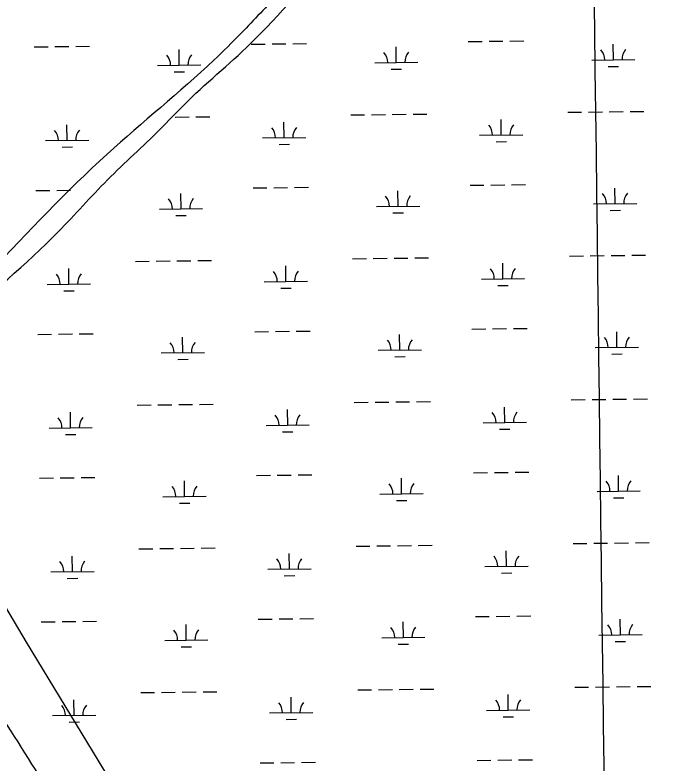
# Model space of a CAD drawing. Extents: x 3704301 to 3742427, y 506229 to 532009.
# Drawn here: x 3733432 to 3734945, y 526178 to 527909 of the extents above; entities that cross this region are included whole.
import ezdxf

# ---------------------------------------------------------------- set-up
doc = ezdxf.new("R2010")
doc.units = 0
for name, color, linetype in [('V-GRID-MAJR', 7, 'Continuous'), ('V-TOPO-SHOR', 7, 'Continuous'), ('V-UTIL-LINE', 7, 'Continuous'), ('V-WETL-SWMP', 7, 'Continuous')]:
    doc.layers.add(name, color=color, linetype=linetype)

msp = doc.modelspace()

# ---------------------------------------------------------------- linework, layer by layer
at = {"layer": 'V-GRID-MAJR'}
msp.add_spline([(3734972.0700000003, 511968.765), (3734896.2830000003, 518027.318), (3734820.471, 524087.803), (3734744.659, 530148.301), (3734744.6350000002, 530150.22)], degree=3, dxfattribs=at)
at = {"layer": 'V-TOPO-SHOR'}
for points in [[(3734670.463, 528554.854), (3734631.0676381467, 528517.8620274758), (3734585.606566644, 528485.2045115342), (3734525.1040000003, 528429.803), (3734497.3412454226, 528390.1128837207), (3734405.403, 528311.224), (3734316.001180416, 528218.2149008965), (3734044.077, 527959.909), (3733955.697749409, 527867.5689610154), (3733892.259540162, 527804.8827386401), (3733645.3570000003, 527587.318), (3733375.443156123, 527314.7442213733), (3733300.709709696, 527238.1619645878), (3733153.395417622, 527096.4887741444), (3733021.9336747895, 526971.060304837), (3732953.9560000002, 526918.98), (3732990.799, 526900.971), (3733106.812, 527009.439), (3733190.1620491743, 527090.0589840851), (3733296.309, 527189.9400000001), (3733532.528, 527407.776), (3733646.393, 527527.783), (3733768.0959680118, 527645.1483736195), (3733822.4475654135, 527700.8445603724), (3733976.779, 527842.97), (3734180.5143588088, 528046.8771636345), (3734244.0926294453, 528098.1000751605), (3734340.588, 528200.148), (3734379.375, 528238.591), (3734418.716, 528275.9940000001), (3734573.438, 528405.772), (3734729.694, 528567.479), (3734746.6, 528606.138), (3734742.545, 528720.4130000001), (3734703.1119058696, 528814.5398525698), (3734652.1411048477, 528857.4841636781), (3734614.7862154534, 528912.0598593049), (3734581.2290000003, 528942.04), (3734472.5291118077, 528919.4937467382), (3734403.1049643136, 528971.3846083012), (3734320.0368929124, 529013.9367475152), (3734264.620828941, 529045.3617232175), (3734221.004223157, 529049.4148142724), (3734187.055, 529058.719), (3734187.092, 529097.462), (3734206.022, 529139.337), (3734208.09, 529181.033), (3734182.3047444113, 529214.038294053), (3734156.917386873, 529227.4861320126), (3734125.089, 529230.509), (3734073.905340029, 529265.4529468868), (3734066.485, 529394.7440000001), (3734062.866, 529512.456), (3734051.62, 529549.321), (3733996.702468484, 529578.65127126), (3733973.6357853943, 529589.8344593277), (3733937.673, 529592.977), (3733893.69, 529591.822), (3733831.9109150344, 529553.7077655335), (3733739.952317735, 529573.2212339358), (3733697.4390000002, 529588.25), (3733615.588314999, 529617.5618143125), (3733601.580231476, 529638.0277001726), (3733593.6550000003, 529676.449), (3733578.645, 529716.115), (3733560.3639923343, 529820.9644650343), (3733539.3938854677, 529848.2243005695), (3733501.3000000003, 529881.439), (3733359.669843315, 529919.4045323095), (3733306.350355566, 529966.9061554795), (3733255.886, 529973.562), (3733152.7980147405, 529960.4440085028), (3733104.16, 530010.691), (3733016.9707011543, 530004.6445274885), (3732973.186021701, 530022.4535915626), (3732971.917, 530068.626), (3732966.27, 530113.018), (3732961.366, 530128.431)], [(3733769.724, 525722.523), (3733753.184, 525749.508), (3733593.588, 525985.939), (3733331.7082121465, 526390.1290722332), (3733147.2264273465, 526663.0355626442), (3733020.929577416, 526865.5698327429), (3732981.5341363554, 526899.4835565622)]]:
    msp.add_spline(points, degree=3, dxfattribs=at)
at = {"layer": 'V-UTIL-LINE'}
msp.add_lwpolyline([(3736995.285, 521247.934), (3734939.826, 524018.304), (3733458.644, 526457.841), (3733370.3880000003, 526607.066), (3733251.6520000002, 526762.8690000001), (3733134.343, 526914.493), (3733005.929, 527037.361), (3732859.198, 527165.284), (3732662.7460000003, 527309.821), (3732469.397, 527426.504), (3732239.039, 527547.487), (3732086.518, 527624.9180000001), (3727976.586, 529204.7660000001)], dxfattribs=at)
at = {"layer": 'V-WETL-SWMP'}
for p, q in [((3734480.592038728, 527847.8219177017), (3734512.5896504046, 527848.2128732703)), ((3734528.588456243, 527848.4083510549), (3734560.5860679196, 527848.7993066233)), ((3734576.584873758, 527848.9947844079), (3734608.5824854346, 527849.3857399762)), ((3733476.8509586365, 527835.5579347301), (3733508.848570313, 527835.9488902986)), ((3733524.847376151, 527836.1443680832), (3733556.8449878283, 527836.5353236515)), ((3733572.8437936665, 527836.7308014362), (3733604.8414053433, 527837.1217570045)), ((3733978.721498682, 527841.6899262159), (3734010.719110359, 527842.0808817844)), ((3734026.7179161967, 527842.276359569), (3734058.715527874, 527842.6673151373)), ((3734074.714333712, 527842.8627929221), (3734106.711945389, 527843.2537484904)), ((3734314.1077597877, 527799.3543019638), (3734313.6679346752, 527835.351614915)), ((3734815.978299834, 527805.4862934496), (3734815.538474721, 527841.4836064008)), ((3733812.237219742, 527793.222310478), (3733811.7973946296, 527829.2196234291)), ((3734264.111491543, 527798.743433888), (3734364.1040280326, 527799.9651700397)), ((3734765.982031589, 527804.8754253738), (3734865.974568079, 527806.0971615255)), ((3733762.240951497, 527792.6114424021), (3733862.233487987, 527793.8331785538)), ((3734302.297181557, 527783.7778453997), (3734326.295390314, 527784.0710620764)), ((3734804.1677216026, 527789.9098368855), (3734828.16593036, 527790.2030535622)), ((3733800.4266415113, 527777.6458539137), (3733824.4248502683, 527777.9390705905)), ((3734208.738685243, 527677.9869123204), (3734240.73629692, 527678.3778678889)), ((3734256.735102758, 527678.573345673), (3734288.7327144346, 527678.9643012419)), ((3734304.7315202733, 527679.1597790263), (3734336.72913195, 527679.5507345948)), ((3734352.7279377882, 527679.7462123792), (3734384.725549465, 527680.1371679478)), ((3734710.6092252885, 527684.1189038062), (3734742.606836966, 527684.5098593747)), ((3734758.6056428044, 527684.705337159), (3734790.6032544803, 527685.0962927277)), ((3734806.602060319, 527685.2917705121), (3734838.599671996, 527685.6827260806)), ((3734854.5984778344, 527685.878203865), (3734886.596089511, 527686.2691594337)), ((3733802.8609802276, 527673.0277875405), (3733834.8585919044, 527673.418743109)), ((3733850.8573977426, 527673.6142208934), (3733882.8550094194, 527674.005176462)), ((3734054.778156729, 527625.3599933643), (3734054.338331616, 527661.357306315)), ((3734556.6486967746, 527631.4919848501), (3734556.2088716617, 527667.4892978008)), ((3733552.9076166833, 527619.2280018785), (3733552.4677915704, 527655.2253148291)), ((3734004.781888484, 527624.7491252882), (3734104.774424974, 527625.9708614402)), ((3734506.6524285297, 527630.881116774), (3734606.64496502, 527632.102852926)), ((3733502.9113484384, 527618.6171338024), (3733602.903884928, 527619.8388699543)), ((3734042.967578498, 527609.7835368), (3734066.965787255, 527610.0767534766)), ((3734544.838118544, 527615.9155282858), (3734568.836327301, 527616.2087449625)), ((3733541.097038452, 527603.6515453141), (3733565.0952472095, 527603.9447619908)), ((3733480.915370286, 527502.9077656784), (3733512.9129819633, 527503.298721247)), ((3733528.911787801, 527503.4941990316), (3733560.909399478, 527503.8851545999)), ((3733982.7859103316, 527509.0397571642), (3734014.783522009, 527509.4307127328)), ((3734030.7823278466, 527509.6261905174), (3734062.779939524, 527510.0171460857)), ((3734078.7787453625, 527510.2126238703), (3734110.7763570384, 527510.6035794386)), ((3734318.1721714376, 527466.7041329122), (3734317.732346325, 527502.7014458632)), ((3734484.6564503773, 527515.17174865), (3734516.6540620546, 527515.5627042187)), ((3734532.6528678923, 527515.7581820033), (3734564.6504795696, 527516.1491375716)), ((3734580.649285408, 527516.3446153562), (3734612.6468970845, 527516.7355709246)), ((3734820.0427114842, 527472.836124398), (3734819.602886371, 527508.8334373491)), ((3733816.301631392, 527460.5721414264), (3733815.861806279, 527496.5694543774)), ((3734268.175903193, 527466.0932648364), (3734368.168439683, 527467.315000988)), ((3734770.0464432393, 527472.2252563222), (3734870.0389797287, 527473.4469924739)), ((3733766.3053631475, 527459.9612733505), (3733866.2978996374, 527461.1830095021)), ((3734306.3615932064, 527451.127676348), (3734330.359801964, 527451.4208930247)), ((3734808.2321332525, 527457.2596678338), (3734832.23034201, 527457.5528845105)), ((3733804.4910531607, 527444.9956848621), (3733828.4892619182, 527445.2889015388)), ((3734212.8030968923, 527345.3367432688), (3734244.8007085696, 527345.7276988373)), ((3734260.799514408, 527345.9231766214), (3734292.7971260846, 527346.3141321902)), ((3734308.795931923, 527346.5096099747), (3734340.7935436, 527346.9005655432)), ((3734356.792349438, 527347.0960433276), (3734388.789961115, 527347.4869988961)), ((3734714.6736369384, 527351.4687347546), (3734746.6712486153, 527351.8596903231)), ((3734762.670054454, 527352.0551681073), (3734794.6676661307, 527352.446123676)), ((3734810.666471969, 527352.6416014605), (3734842.6640836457, 527353.032557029)), ((3734858.6628894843, 527353.2280348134), (3734890.6605011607, 527353.618990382)), ((3733710.9325568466, 527339.2047517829), (3733742.930168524, 527339.5957073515)), ((3733758.9289743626, 527339.7911851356), (3733790.926586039, 527340.1821407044)), ((3733806.925391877, 527340.3776184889), (3733838.9230035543, 527340.7685740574)), ((3733854.9218093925, 527340.9640518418), (3733886.9194210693, 527341.3550074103)), ((3734058.8425683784, 527292.7098243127), (3734058.402743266, 527328.7071372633)), ((3734560.713108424, 527298.8418157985), (3734560.273283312, 527334.8391287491)), ((3733556.9720283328, 527286.5778328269), (3733556.5322032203, 527322.5751457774)), ((3734510.7168401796, 527298.2309477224), (3734610.70937667, 527299.4526838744)), ((3733506.975760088, 527285.9669647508), (3733606.9682965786, 527287.1887009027)), ((3734008.846300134, 527292.0989562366), (3734108.8388366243, 527293.3206923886)), ((3734047.0319901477, 527277.1333677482), (3734071.030198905, 527277.426584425)), ((3734548.9025301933, 527283.2653592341), (3734572.900738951, 527283.5585759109)), ((3733545.161450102, 527271.0013762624), (3733569.1596588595, 527271.2945929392)), ((3733986.8503219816, 527176.3895881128), (3734018.847933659, 527176.7805436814)), ((3734034.8467394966, 527176.9760214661), (3734066.8443511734, 527177.3669770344)), ((3734082.843157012, 527177.562454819), (3734114.840768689, 527177.9534103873)), ((3734488.7208620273, 527182.5215795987), (3734520.7184737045, 527182.9125351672)), ((3734536.7172795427, 527183.1080129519), (3734568.714891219, 527183.4989685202)), ((3734584.7136970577, 527183.6944463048), (3734616.7113087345, 527184.0854018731)), ((3734824.1071231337, 527140.1859553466), (3734823.667298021, 527176.1832682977)), ((3733484.979781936, 527170.257596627), (3733516.9773936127, 527170.6485521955)), ((3733532.976199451, 527170.8440299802), (3733564.9738111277, 527171.2349855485)), ((3733580.9726169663, 527171.4304633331), (3733612.970228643, 527171.8214189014)), ((3733820.3660430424, 527127.9219723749), (3733819.926217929, 527163.919285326)), ((3734322.236583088, 527134.0539638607), (3734321.7967579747, 527170.0512768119)), ((3734774.110854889, 527139.5750872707), (3734874.1033913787, 527140.7968234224)), ((3733770.3697747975, 527127.311104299), (3733870.362311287, 527128.5328404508)), ((3734272.240314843, 527133.4430957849), (3734372.2328513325, 527134.6648319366)), ((3734812.296544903, 527124.6094987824), (3734836.2947536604, 527124.9027154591)), ((3733808.555464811, 527112.3455158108), (3733832.553673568, 527112.6387324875)), ((3734310.426004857, 527118.4775072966), (3734334.424213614, 527118.7707239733)), ((3734718.738048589, 527018.8185657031), (3734750.7356602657, 527019.2095212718)), ((3734766.734466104, 527019.4049990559), (3734798.7320777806, 527019.7959546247)), ((3734814.730883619, 527019.991432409), (3734846.7284952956, 527020.3823879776)), ((3734862.7273011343, 527020.577865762), (3734894.724912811, 527020.9688213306)), ((3733714.996968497, 527006.5545827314), (3733746.9945801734, 527006.9455383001)), ((3733762.993386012, 527007.1410160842), (3733794.990997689, 527007.531971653)), ((3733810.989803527, 527007.7274494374), (3733842.9874152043, 527008.1184050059)), ((3733858.986221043, 527008.3138827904), (3733890.983832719, 527008.7048383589)), ((3734216.8675085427, 527012.6865742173), (3734248.8651202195, 527013.0775297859)), ((3734264.8639260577, 527013.2730075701), (3734296.8615377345, 527013.6639631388)), ((3734312.8603435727, 527013.8594409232), (3734344.85795525, 527014.2503964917)), ((3734360.8567610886, 527014.4458742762), (3734392.8543727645, 527014.8368298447)), ((3734564.7775200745, 526966.1916467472), (3734564.3376949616, 527002.1889596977)), ((3733561.036439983, 526953.9276637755), (3733560.5966148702, 526989.9249767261)), ((3734062.906980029, 526960.0596552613), (3734062.467154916, 526996.0569682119)), ((3734514.781251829, 526965.5807786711), (3734614.7737883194, 526966.8025148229)), ((3733511.040171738, 526953.3167956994), (3733611.032708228, 526954.5385318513)), ((3734012.9107117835, 526959.4487871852), (3734112.903248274, 526960.6705233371)), ((3734552.9669418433, 526950.6151901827), (3734576.9651506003, 526950.9084068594)), ((3733549.2258617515, 526938.351207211), (3733573.224070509, 526938.6444238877)), ((3734051.096401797, 526944.4831986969), (3734075.0946105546, 526944.7764153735)), ((3733990.9147336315, 526843.7394190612), (3734022.9123453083, 526844.1303746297)), ((3734038.911151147, 526844.3258524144), (3734070.908762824, 526844.7168079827)), ((3734086.907568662, 526844.9122857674), (3734118.905180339, 526845.3032413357)), ((3734492.785273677, 526849.871410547), (3734524.782885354, 526850.2623661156)), ((3734540.7816911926, 526850.4578439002), (3734572.7793028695, 526850.8487994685)), ((3734588.7781087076, 526851.0442772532), (3734620.775720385, 526851.4352328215)), ((3733489.044193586, 526837.6074275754), (3733521.0418052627, 526837.9983831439)), ((3733537.0406111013, 526838.1938609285), (3733569.038222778, 526838.5848164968)), ((3733585.037028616, 526838.7802942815), (3733617.034640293, 526839.1712498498)), ((3733824.430454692, 526795.2718033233), (3733823.990629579, 526831.2691162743)), ((3734326.3009947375, 526801.4037948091), (3734325.861169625, 526837.4011077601)), ((3734828.1715347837, 526807.535786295), (3734827.731709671, 526843.533099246)), ((3733774.4341864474, 526794.6609352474), (3733874.426722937, 526795.8826713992)), ((3734276.304726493, 526800.7929267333), (3734376.2972629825, 526802.014662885)), ((3734778.1752665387, 526806.9249182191), (3734878.1678030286, 526808.1466543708)), ((3734816.3609565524, 526791.9593297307), (3734840.35916531, 526792.2525464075)), ((3733812.619876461, 526779.695346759), (3733836.6180852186, 526779.9885634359)), ((3734314.490416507, 526785.8273382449), (3734338.4886252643, 526786.1205549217)), ((3734866.7917127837, 526687.9276967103), (3734898.789324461, 526688.3186522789)), ((3733719.061380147, 526673.9044136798), (3733751.058991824, 526674.2953692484)), ((3733767.057797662, 526674.4908470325), (3733799.0554093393, 526674.8818026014)), ((3733815.054215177, 526675.0772803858), (3733847.051826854, 526675.4682359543)), ((3733863.0506326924, 526675.6637137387), (3733895.048244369, 526676.0546693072)), ((3734220.9319201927, 526680.0364051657), (3734252.9295318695, 526680.4273607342)), ((3734268.9283377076, 526680.6228385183), (3734300.925949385, 526681.0137940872)), ((3734316.924755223, 526681.2092718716), (3734348.9223668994, 526681.6002274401)), ((3734364.921172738, 526681.7957052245), (3734396.918784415, 526682.186660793)), ((3734722.8024602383, 526686.1683966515), (3734754.8000719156, 526686.55935222)), ((3734770.798877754, 526686.7548300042), (3734802.7964894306, 526687.145785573)), ((3734818.795295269, 526687.3412633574), (3734850.7929069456, 526687.732218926)), ((3733565.100851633, 526621.2774947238), (3733564.6610265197, 526657.2748076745)), ((3734066.971391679, 526627.4094862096), (3734066.5315665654, 526663.4067991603)), ((3734568.8419317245, 526633.5414776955), (3734568.4021066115, 526669.5387906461)), ((3733515.1045833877, 526620.6666266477), (3733615.097119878, 526621.8883627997)), ((3734016.975123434, 526626.7986181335), (3734116.9676599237, 526628.0203542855)), ((3734518.8456634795, 526632.9306096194), (3734618.8381999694, 526634.1523457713)), ((3733553.290273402, 526605.7010381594), (3733577.2884821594, 526605.9942548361)), ((3734055.1608134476, 526611.8330296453), (3734079.159022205, 526612.126246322)), ((3734557.031353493, 526617.9650211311), (3734581.0295622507, 526618.2582378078)), ((3734496.8496853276, 526517.2212414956), (3734528.847297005, 526517.6121970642)), ((3734544.8461028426, 526517.8076748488), (3734576.8437145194, 526518.1986304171)), ((3734592.842520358, 526518.3941082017), (3734624.8401320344, 526518.78506377)), ((3733493.1086052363, 526504.9572585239), (3733525.106216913, 526505.3482140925)), ((3733541.105022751, 526505.5436918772), (3733573.102634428, 526505.9346474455)), ((3733589.1014402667, 526506.1301252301), (3733621.099051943, 526506.5210807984)), ((3733828.4948663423, 526462.6216342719), (3733828.0550412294, 526498.618947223)), ((3733994.979145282, 526511.0892500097), (3734026.976756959, 526511.4802055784)), ((3734042.9755627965, 526511.675683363), (3734074.9731744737, 526512.0666389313)), ((3734090.9719803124, 526512.2621167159), (3734122.9695919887, 526512.6530722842)), ((3734330.365406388, 526468.7536257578), (3734329.925581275, 526504.7509387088)), ((3734832.235946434, 526474.8856172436), (3734831.7961213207, 526510.8829301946)), ((3733778.4985980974, 526462.0107661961), (3733878.491134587, 526463.2325023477)), ((3734280.369138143, 526468.1427576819), (3734380.361674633, 526469.3644938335)), ((3734782.239678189, 526474.2747491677), (3734882.232214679, 526475.4964853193)), ((3733816.6842881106, 526447.0451777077), (3733840.682496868, 526447.3383943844)), ((3734318.5548281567, 526453.1771691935), (3734342.5530369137, 526453.4703858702)), ((3734820.425368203, 526459.3091606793), (3734844.4235769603, 526459.602377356)), ((3733723.125791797, 526341.2542446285), (3733755.1234034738, 526341.645200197)), ((3733771.1222093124, 526341.8406779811), (3733803.1198209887, 526342.2316335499)), ((3733819.1186268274, 526342.4271113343), (3733851.1162385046, 526342.8180669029)), ((3733867.115044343, 526343.0135446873), (3733899.112656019, 526343.4045002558)), ((3734224.9963318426, 526347.3862361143), (3734256.99394352, 526347.7771916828)), ((3734272.992749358, 526347.972669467), (3734304.9903610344, 526348.3636250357)), ((3734320.989166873, 526348.5591028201), (3734352.9867785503, 526348.9500583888)), ((3734368.9855843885, 526349.1455361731), (3734400.983196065, 526349.5364917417)), ((3734726.8668718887, 526353.5182276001), (3734758.8644835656, 526353.9091831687)), ((3734774.863289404, 526354.1046609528), (3734806.8609010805, 526354.4956165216)), ((3734822.8597069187, 526354.691094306), (3734854.857318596, 526355.0820498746)), ((3734870.8561244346, 526355.277527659), (3734902.853736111, 526355.6684832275)), ((3733569.165263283, 526288.6273256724), (3733568.7254381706, 526324.624638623)), ((3734071.0358033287, 526294.7593171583), (3734070.5959782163, 526330.7566301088)), ((3734572.9063433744, 526300.8913086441), (3734572.466518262, 526336.8886215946)), ((3734021.039535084, 526294.1484490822), (3734121.032071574, 526295.3701852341)), ((3734522.9100751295, 526300.280440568), (3734622.9026116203, 526301.50217672)), ((3733519.168995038, 526288.0164575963), (3733619.1615315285, 526289.2381937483)), ((3733557.354685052, 526273.050869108), (3733581.3528938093, 526273.3440857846)), ((3734059.225225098, 526279.1828605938), (3734083.223433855, 526279.4760772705)), ((3734561.0957651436, 526285.3148520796), (3734585.0939739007, 526285.6080687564)), ((3734596.906932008, 526185.7439391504), (3734628.9045436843, 526186.1348947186)), ((3733999.0435569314, 526178.4390809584), (3734031.0411686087, 526178.8300365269)), ((3734047.039974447, 526179.0255143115), (3734079.0375861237, 526179.4164698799)), ((3734095.0363919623, 526179.6119476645), (3734127.0340036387, 526180.0029032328)), ((3734500.914096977, 526184.5710724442), (3734532.9117086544, 526184.9620280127)), ((3734548.9105144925, 526185.1575057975), (3734580.9081261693, 526185.5484613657))]:
    msp.add_line(p, q, dxfattribs=at)
for centre, radius, start, end in [((3733756.992605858, 527793.0221552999), 35.24628790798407, 359.92820061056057, 41.4718589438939), ((3733867.470231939, 527794.3720011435), 35.246287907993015, 139.92819759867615, 181.47185593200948), ((3734258.8631459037, 527799.1541467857), 35.24628790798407, 359.92820061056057, 41.4718589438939), ((3734369.340771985, 527800.5039926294), 35.246287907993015, 139.92819759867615, 181.47185593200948), ((3734760.7336859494, 527805.2861382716), 35.24628790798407, 359.92820061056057, 41.4718589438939), ((3734871.211312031, 527806.6359841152), 35.246287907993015, 139.92819759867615, 181.47185593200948), ((3733497.6630027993, 527619.0278467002), 35.24628790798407, 359.92820061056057, 41.4718589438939), ((3733608.14062888, 527620.3776925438), 35.246287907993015, 139.92819759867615, 181.47185593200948), ((3733999.533542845, 527625.159838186), 35.24628790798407, 359.92820061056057, 41.4718589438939), ((3734110.011168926, 527626.5096840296), 35.246287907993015, 139.92819759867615, 181.47185593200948), ((3734501.4040828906, 527631.2918296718), 35.24628790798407, 359.92820061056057, 41.4718589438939), ((3734611.8817089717, 527632.6416755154), 35.246287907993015, 139.92819759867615, 181.47185593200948), ((3733871.534643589, 527461.7218320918), 35.246287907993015, 139.92819759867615, 181.47185593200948), ((3734262.927557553, 527466.5039777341), 35.24628790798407, 359.92820061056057, 41.4718589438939), ((3734373.4051836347, 527467.8538235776), 35.246287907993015, 139.92819759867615, 181.47185593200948), ((3734764.7980975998, 527472.63596922), 35.24628790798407, 359.92820061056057, 41.4718589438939), ((3734875.2757236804, 527473.9858150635), 35.246287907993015, 139.92819759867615, 181.47185593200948), ((3733761.0570175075, 527460.3719862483), 35.24628790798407, 359.92820061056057, 41.4718589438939), ((3734003.597954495, 527292.5096691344), 35.24628790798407, 359.92820061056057, 41.4718589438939), ((3734114.075580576, 527293.8595149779), 35.246287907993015, 139.92819759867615, 181.47185593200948), ((3734505.4684945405, 527298.6416606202), 35.24628790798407, 359.92820061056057, 41.4718589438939), ((3734615.9461206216, 527299.9915064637), 35.246287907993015, 139.92819759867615, 181.47185593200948), ((3733501.727414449, 527286.3776776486), 35.24628790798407, 359.92820061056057, 41.4718589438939), ((3733612.2050405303, 527287.7275234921), 35.246287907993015, 139.92819759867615, 181.47185593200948), ((3734266.9919692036, 527133.8538086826), 35.24628790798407, 359.92820061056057, 41.4718589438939), ((3734377.4695952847, 527135.2036545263), 35.246287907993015, 139.92819759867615, 181.47185593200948), ((3734768.8625092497, 527139.9858001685), 35.24628790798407, 359.92820061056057, 41.4718589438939), ((3734879.3401353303, 527141.3356460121), 35.246287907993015, 139.92819759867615, 181.47185593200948), ((3733765.121429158, 527127.7218171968), 35.24628790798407, 359.92820061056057, 41.4718589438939), ((3733875.599055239, 527129.0716630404), 35.246287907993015, 139.92819759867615, 181.47185593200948), ((3734007.6623661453, 526959.859500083), 35.24628790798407, 359.92820061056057, 41.4718589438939), ((3734118.139992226, 526961.2093459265), 35.246287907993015, 139.92819759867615, 181.47185593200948), ((3734509.532906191, 526965.9914915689), 35.24628790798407, 359.92820061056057, 41.4718589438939), ((3734620.0105322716, 526967.3413374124), 35.246287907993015, 139.92819759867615, 181.47185593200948), ((3733505.7918260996, 526953.7275085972), 35.24628790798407, 359.92820061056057, 41.4718589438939), ((3733616.26945218, 526955.0773544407), 35.246287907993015, 139.92819759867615, 181.47185593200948), ((3734772.9269208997, 526807.3356311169), 35.24628790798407, 359.92820061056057, 41.4718589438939), ((3734883.4045469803, 526808.6854769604), 35.246287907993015, 139.92819759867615, 181.47185593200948), ((3733769.185840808, 526795.0716481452), 35.24628790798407, 359.92820061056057, 41.4718589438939), ((3733879.6634668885, 526796.4214939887), 35.246287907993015, 139.92819759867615, 181.47185593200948), ((3734271.0563808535, 526801.203639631), 35.24628790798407, 359.92820061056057, 41.4718589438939), ((3734381.534006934, 526802.5534854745), 35.246287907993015, 139.92819759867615, 181.47185593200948), ((3734513.5973178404, 526633.3413225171), 35.24628790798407, 359.92820061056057, 41.4718589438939), ((3734624.074943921, 526634.6911683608), 35.246287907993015, 139.92819759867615, 181.47185593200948), ((3733509.856237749, 526621.0773395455), 35.24628790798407, 359.92820061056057, 41.4718589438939), ((3733620.3338638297, 526622.4271853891), 35.246287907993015, 139.92819759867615, 181.47185593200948), ((3734011.726777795, 526627.2093310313), 35.24628790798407, 359.92820061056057, 41.4718589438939), ((3734122.2044038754, 526628.5591768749), 35.246287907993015, 139.92819759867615, 181.47185593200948), ((3734776.9913325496, 526474.6854620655), 35.24628790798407, 359.92820061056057, 41.4718589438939), ((3734887.4689586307, 526476.035307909), 35.246287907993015, 139.92819759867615, 181.47185593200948), ((3733773.250252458, 526462.4214790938), 35.24628790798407, 359.92820061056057, 41.4718589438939), ((3733883.7278785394, 526463.7713249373), 35.246287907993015, 139.92819759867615, 181.47185593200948), ((3734275.1207925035, 526468.5534705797), 35.24628790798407, 359.92820061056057, 41.4718589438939), ((3734385.598418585, 526469.9033164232), 35.246287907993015, 139.92819759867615, 181.47185593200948), ((3734628.139355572, 526302.0409993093), 35.246287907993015, 139.92819759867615, 181.47185593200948), ((3733513.9206493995, 526288.4271704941), 35.24628790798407, 359.92820061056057, 41.4718589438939), ((3733624.39827548, 526289.7770163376), 35.246287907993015, 139.92819759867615, 181.47185593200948), ((3734015.791189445, 526294.5591619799), 35.24628790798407, 359.92820061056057, 41.4718589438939), ((3734126.2688155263, 526295.9090078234), 35.246287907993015, 139.92819759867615, 181.47185593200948), ((3734517.661729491, 526300.6911534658), 35.24628790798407, 359.92820061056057, 41.4718589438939)]:
    msp.add_arc(centre, radius, start, end, dxfattribs=at)

doc.saveas('drawing.dxf')
